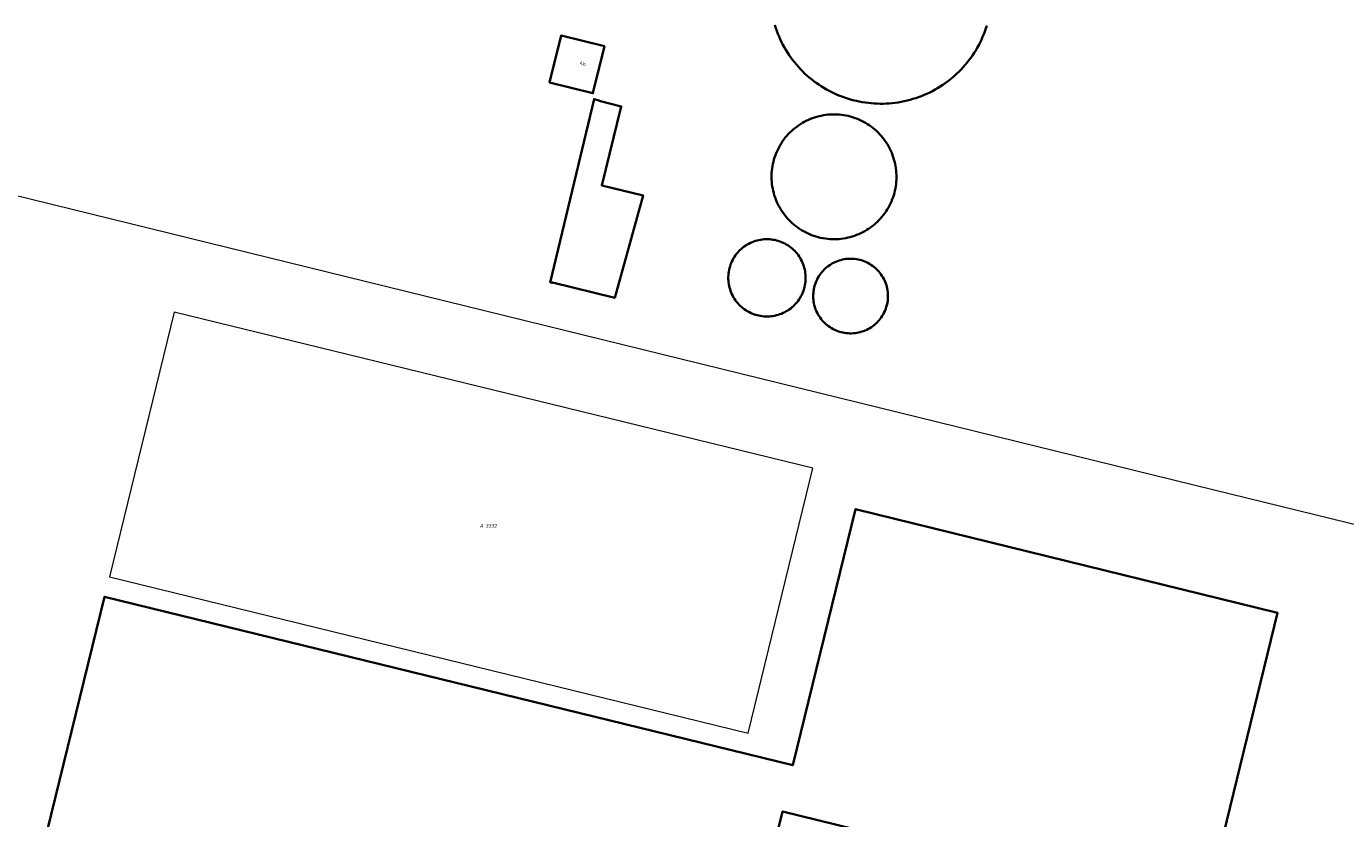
# Model space of a CAD drawing. Header units: metres. Extents: x 250001 to 257773, y 598992 to 609118.
# Tile 568 of 656: x 252084 to 252213, y 607008 to 607086. Entities that reach past the tile are written whole.
import ezdxf
from ezdxf.enums import TextEntityAlignment as Align
from ezdxf.lldxf.tags import DXFTag

# ---------------------------------------------------------------- set-up
doc = ezdxf.new("R2010")
doc.units = ezdxf.units.M
for name, color, linetype, lineweight in [('B-WE-KG-GRENS_PERCEEL-G', 150, 'KG-PERCEEL', 18), ('B-WE-KG-GRENS_PERCEEL-S', 150, 'Continuous', 25), ('B-WE-OG-BEBOUWING-GV', 1, 'Continuous', 35), ('B-WE-OG-BEBOUWING-T18', 7, 'Continuous', 18), ('B-WE-OG-BEBOUWING_BASSIN-GV', 1, 'Continuous', 35), ('B-WE-OG-BEBOUWING_OPSLAGTANK-GV', 1, 'Continuous', 35), ('B-WE-OG-TERREIN_ERF-GV', 7, 'Continuous', 18), ('X-XX-AL-REFERENTIE-G', 7, 'Continuous', 18)]:
    doc.layers.add(name, color=color, linetype=linetype, lineweight=lineweight)
doc.styles.add('NLCS-ISO', font='NLCS-ISO.ttf')
doc.styles.add('NLCS-ISO-ANNOTATIEF-T18', font='NLCS-ISO.ttf', dxfattribs={"height": 1.8})
doc.styles.get("Standard").update_dxf_attribs({"font": 'NLCS-ISO.ttf'})
tags = doc.linetypes.add('KG-PERCEEL', pattern='A,5.5,-2,["P",Standard,S=1.8,R=0,X=-0.5,Y=-0.9],-2,5.5,-2,[5,NLCS.SHX,S=0.75,R=0,X=0,Y=0],-2', length=19).pattern_tags.tags
tags[6] = DXFTag(74, 10)

# ---------------------------------------------------------------- blocks, each defined once
blk = doc.blocks.new('SKG-PERCEELNUMMER-SO')
at = {"style": 'NLCS-ISO', "oblique": 10, "flags": 1}
blk.add_attdef('GEMEENTECODE', text='', height=1.8, dxfattribs=at).set_placement((0, 2.55), align=Align.MIDDLE_CENTER)
at = {"style": 'NLCS-ISO', "oblique": 10}
blk.add_attdef('SECTIE', text='', height=1.8, dxfattribs=at).set_placement((-0.5, 0), align=Align.MIDDLE_RIGHT)
blk.add_attdef('PERCEELNUMMER', text='', height=1.8, dxfattribs=at).set_placement((0.5, 0), align=Align.MIDDLE_LEFT)
blk = doc.blocks.new('BS2021-132-Xref-KAD-20210617')
at = {"layer": 'B-WE-KG-GRENS_PERCEEL-G', "flags": 128}
for points in [[(252199.948, 607040.565), (252070.853, 607072.297)], [(252226.429, 607034.057), (252199.948, 607040.565)]]:
    blk.add_lwpolyline(points, dxfattribs=at)
blk.add_lwpolyline([(252160.796, 607042.678), (252098.273, 607057.972), (252091.942, 607032.021), (252154.439, 607016.716)], close=True, dxfattribs=at)
at = {"layer": 'B-WE-KG-GRENS_PERCEEL-S', "xscale": 0.2, "yscale": 0.2, "zscale": 0.2}
blk.add_blockref('SKG-PERCEELNUMMER-SO', (252128.641, 607037.039), dxfattribs=at).add_auto_attribs({'PERCEELNUMMER': '3332', 'SECTIE': 'A'})
blk = doc.blocks.new('BS2021-132-Xref-BGT-GRIJS-20210617-aangepast')
at = {"layer": 'B-WE-OG-BEBOUWING-GV', "flags": 128}
for points in [[(252140.403, 607084.005), (252136.155, 607085.06), (252135.011, 607080.451), (252139.258, 607079.396)], [(252139.868, 607078.696), (252139.374, 607078.818), (252135.08, 607060.871), (252135.288, 607060.82), (252135.3, 607060.867), (252141.392, 607059.374), (252144.161, 607069.383), (252140.128, 607070.375), (252142.032, 607078.112), (252139.856, 607078.647)]]:
    blk.add_lwpolyline(points, close=True, dxfattribs=at)
for points in [[(252155.595, 607000), (252157.829, 607009.072), (252194.661, 607000)], [(252199.318, 607000), (252206.28, 607028.501), (252164.963, 607038.672), (252158.819, 607013.584), (252091.466, 607030.079), (252084.212, 607000.513)]]:
    blk.add_lwpolyline(points, dxfattribs=at)
at = {"layer": 'B-WE-OG-BEBOUWING_BASSIN-GV', "flags": 128}
blk.add_lwpolyline([(252157.068, 607086.052), (252157.158, 607085.771), (252157.256, 607085.493), (252157.361, 607085.218), (252157.474, 607084.946), (252157.593, 607084.676), (252157.721, 607084.411), (252157.855, 607084.148), (252157.996, 607083.89), (252158.145, 607083.635), (252158.3, 607083.385), (252158.462, 607083.138), (252158.63, 607082.896), (252158.805, 607082.659), (252158.987, 607082.427), (252159.174, 607082.2), (252159.368, 607081.978), (252159.568, 607081.761), (252159.773, 607081.55), (252159.985, 607081.345), (252160.201, 607081.145), (252160.424, 607080.951), (252160.651, 607080.764), (252160.883, 607080.582), (252161.12, 607080.407), (252161.362, 607080.238), (252161.608, 607080.077), (252161.858, 607079.921), (252162.113, 607079.773), (252162.372, 607079.632), (252162.634, 607079.497), (252162.9, 607079.37), (252163.169, 607079.25), (252163.441, 607079.138), (252163.717, 607079.033), (252163.995, 607078.935), (252164.275, 607078.845), (252164.558, 607078.763), (252164.843, 607078.688), (252165.047, 607078.64), (252165.335, 607078.579), (252165.625, 607078.525), (252165.916, 607078.48), (252166.209, 607078.442), (252166.502, 607078.412), (252166.795, 607078.391), (252167.09, 607078.377), (252167.385, 607078.371), (252167.679, 607078.373), (252167.974, 607078.384), (252168.268, 607078.402), (252168.561, 607078.428), (252168.854, 607078.462), (252169.146, 607078.504), (252169.436, 607078.554), (252169.725, 607078.612), (252170.012, 607078.678), (252170.298, 607078.751), (252170.581, 607078.833), (252170.862, 607078.921), (252171.141, 607079.018), (252171.416, 607079.122), (252171.689, 607079.233), (252171.959, 607079.352), (252172.225, 607079.478), (252172.488, 607079.611), (252172.747, 607079.752), (252173.002, 607079.899), (252173.253, 607080.053), (252173.5, 607080.214), (252173.743, 607080.382), (252173.981, 607080.556), (252174.214, 607080.736), (252174.441, 607080.923), (252174.664, 607081.116), (252174.882, 607081.315), (252175.094, 607081.519), (252175.3, 607081.73), (252175.501, 607081.946), (252175.695, 607082.167), (252175.884, 607082.393), (252176.066, 607082.625), (252176.242, 607082.861), (252176.412, 607083.102), (252176.575, 607083.348), (252176.731, 607083.597), (252176.88, 607083.851), (252177.023, 607084.109), (252177.158, 607084.371), (252177.286, 607084.637), (252177.407, 607084.905), (252177.521, 607085.177), (252177.627, 607085.452), (252177.726, 607085.73), (252177.817, 607086.01)], dxfattribs=at)
blk.add_lwpolyline([(252163.144, 607077.322), (252162.923, 607077.328), (252162.702, 607077.327), (252162.481, 607077.317), (252162.261, 607077.299), (252162.041, 607077.274), (252161.822, 607077.241), (252161.605, 607077.199), (252161.389, 607077.15), (252161.176, 607077.093), (252160.964, 607077.028), (252160.755, 607076.956), (252160.549, 607076.876), (252160.346, 607076.789), (252160.146, 607076.695), (252159.949, 607076.593), (252159.757, 607076.485), (252159.568, 607076.369), (252159.384, 607076.247), (252159.204, 607076.118), (252159.029, 607075.983), (252158.859, 607075.841), (252158.695, 607075.694), (252158.536, 607075.54), (252158.382, 607075.381), (252158.234, 607075.216), (252158.092, 607075.047), (252157.957, 607074.872), (252157.828, 607074.692), (252157.705, 607074.508), (252157.59, 607074.32), (252157.481, 607074.127), (252157.379, 607073.931), (252157.284, 607073.731), (252157.197, 607073.528), (252157.117, 607073.322), (252157.045, 607073.113), (252156.98, 607072.901), (252156.923, 607072.688), (252156.873, 607072.472), (252156.832, 607072.255), (252156.798, 607072.036), (252156.772, 607071.817), (252156.755, 607071.596), (252156.745, 607071.375), (252156.743, 607071.154), (252156.749, 607070.933), (252156.763, 607070.712), (252156.786, 607070.492), (252156.816, 607070.273), (252156.854, 607070.055), (252156.9, 607069.839), (252156.953, 607069.624), (252157.014, 607069.412), (252157.084, 607069.202), (252157.16, 607068.995), (252157.244, 607068.79), (252157.335, 607068.589), (252157.434, 607068.391), (252157.54, 607068.196), (252157.652, 607068.006), (252157.772, 607067.82), (252157.898, 607067.638), (252158.031, 607067.461), (252158.17, 607067.289), (252158.315, 607067.122), (252158.466, 607066.961), (252158.622, 607066.805), (252158.784, 607066.654), (252158.952, 607066.51), (252159.125, 607066.372), (252159.302, 607066.24), (252159.485, 607066.115), (252159.671, 607065.996), (252159.862, 607065.885), (252160.057, 607065.78), (252160.255, 607065.682), (252160.457, 607065.592), (252160.662, 607065.508), (252160.87, 607065.433), (252161.08, 607065.365), (252161.293, 607065.304), (252161.508, 607065.252), (252161.724, 607065.207), (252161.806, 607065.192), (252162.025, 607065.158), (252162.244, 607065.132), (252162.464, 607065.114), (252162.685, 607065.104), (252162.907, 607065.101), (252163.128, 607065.107), (252163.348, 607065.121), (252163.568, 607065.143), (252163.788, 607065.172), (252164.005, 607065.21), (252164.222, 607065.256), (252164.437, 607065.309), (252164.649, 607065.37), (252164.859, 607065.439), (252165.067, 607065.515), (252165.272, 607065.598), (252165.473, 607065.69), (252165.671, 607065.788), (252165.866, 607065.893), (252166.056, 607066.005), (252166.242, 607066.125), (252166.424, 607066.25), (252166.602, 607066.383), (252166.774, 607066.521), (252166.941, 607066.666), (252167.103, 607066.817), (252167.259, 607066.973), (252167.41, 607067.135), (252167.554, 607067.303), (252167.693, 607067.475), (252167.825, 607067.652), (252167.951, 607067.834), (252168.069, 607068.021), (252168.181, 607068.212), (252168.287, 607068.406), (252168.385, 607068.604), (252168.475, 607068.806), (252168.559, 607069.011), (252168.635, 607069.218), (252168.703, 607069.429), (252168.764, 607069.641), (252168.817, 607069.856), (252168.862, 607070.073), (252168.9, 607070.291), (252168.929, 607070.51), (252168.951, 607070.73), (252168.964, 607070.951), (252168.97, 607071.172), (252168.968, 607071.393), (252168.957, 607071.614), (252168.939, 607071.834), (252168.912, 607072.054), (252168.878, 607072.272), (252168.836, 607072.489), (252168.786, 607072.705), (252168.728, 607072.918), (252168.663, 607073.129), (252168.59, 607073.338), (252168.509, 607073.544), (252168.421, 607073.747), (252168.326, 607073.946), (252168.223, 607074.142), (252168.114, 607074.335), (252167.998, 607074.523), (252167.875, 607074.707), (252167.745, 607074.886), (252167.609, 607075.06), (252167.467, 607075.23), (252167.319, 607075.394), (252167.165, 607075.552), (252167.005, 607075.705), (252166.84, 607075.852), (252166.67, 607075.994), (252166.494, 607076.128), (252166.314, 607076.257), (252166.13, 607076.378), (252165.941, 607076.494), (252165.748, 607076.602), (252165.551, 607076.703), (252165.351, 607076.797), (252165.148, 607076.883), (252164.941, 607076.962), (252164.732, 607077.034), (252164.665, 607077.055), (252164.453, 607077.117), (252164.238, 607077.17), (252164.022, 607077.216), (252163.804, 607077.255), (252163.585, 607077.285), (252163.365, 607077.307)], close=True, dxfattribs=at)
at = {"layer": 'B-WE-OG-BEBOUWING_OPSLAGTANK-GV', "flags": 128}
for points in [[(252156.538, 607065.095), (252156.364, 607065.102), (252156.19, 607065.101), (252156.017, 607065.093), (252155.843, 607065.076), (252155.671, 607065.051), (252155.5, 607065.019), (252155.331, 607064.978), (252155.164, 607064.93), (252154.999, 607064.874), (252154.837, 607064.811), (252154.678, 607064.741), (252154.522, 607064.663), (252154.371, 607064.578), (252154.223, 607064.486), (252154.079, 607064.387), (252153.941, 607064.282), (252153.807, 607064.171), (252153.678, 607064.054), (252153.556, 607063.931), (252153.438, 607063.802), (252153.327, 607063.668), (252153.222, 607063.529), (252153.124, 607063.386), (252153.032, 607063.238), (252152.947, 607063.086), (252152.87, 607062.93), (252152.799, 607062.771), (252152.736, 607062.609), (252152.681, 607062.444), (252152.633, 607062.277), (252152.628, 607062.259), (252152.589, 607062.089), (252152.557, 607061.918), (252152.533, 607061.746), (252152.518, 607061.573), (252152.51, 607061.399), (252152.51, 607061.225), (252152.518, 607061.051), (252152.535, 607060.878), (252152.559, 607060.706), (252152.591, 607060.535), (252152.631, 607060.365), (252152.678, 607060.198), (252152.734, 607060.033), (252152.796, 607059.871), (252152.867, 607059.712), (252152.944, 607059.556), (252153.029, 607059.404), (252153.12, 607059.256), (252153.218, 607059.112), (252153.323, 607058.973), (252153.434, 607058.839), (252153.551, 607058.71), (252153.673, 607058.587), (252153.802, 607058.469), (252153.935, 607058.358), (252154.074, 607058.252), (252154.217, 607058.153), (252154.365, 607058.061), (252154.516, 607057.976), (252154.672, 607057.898), (252154.83, 607057.827), (252154.992, 607057.764), (252155.157, 607057.707), (252155.324, 607057.659), (252155.494, 607057.618), (252155.664, 607057.585), (252155.837, 607057.56), (252156.01, 607057.543), (252156.183, 607057.534), (252156.357, 607057.533), (252156.531, 607057.54), (252156.705, 607057.555), (252156.877, 607057.578), (252157.048, 607057.609), (252157.218, 607057.648), (252157.386, 607057.694), (252157.551, 607057.748), (252157.714, 607057.809), (252157.874, 607057.878), (252158.03, 607057.955), (252158.183, 607058.038), (252158.331, 607058.128), (252158.476, 607058.225), (252158.616, 607058.329), (252158.751, 607058.439), (252158.88, 607058.555), (252159.005, 607058.677), (252159.123, 607058.804), (252159.236, 607058.937), (252159.342, 607059.074), (252159.442, 607059.217), (252159.535, 607059.364), (252159.621, 607059.515), (252159.701, 607059.67), (252159.773, 607059.828), (252159.837, 607059.99), (252159.895, 607060.154), (252159.944, 607060.321), (252159.969, 607060.415), (252160.007, 607060.585), (252160.036, 607060.756), (252160.058, 607060.929), (252160.072, 607061.102), (252160.078, 607061.276), (252160.076, 607061.45), (252160.066, 607061.624), (252160.048, 607061.797), (252160.022, 607061.969), (252159.988, 607062.14), (252159.946, 607062.309), (252159.897, 607062.475), (252159.84, 607062.64), (252159.776, 607062.801), (252159.704, 607062.96), (252159.625, 607063.115), (252159.539, 607063.266), (252159.446, 607063.413), (252159.346, 607063.556), (252159.24, 607063.694), (252159.128, 607063.827), (252159.009, 607063.954), (252158.885, 607064.076), (252158.756, 607064.192), (252158.621, 607064.303), (252158.482, 607064.406), (252158.337, 607064.504), (252158.189, 607064.594), (252158.036, 607064.678), (252157.88, 607064.754), (252157.72, 607064.824), (252157.558, 607064.885), (252157.392, 607064.94), (252157.225, 607064.986), (252157.055, 607065.025), (252156.884, 607065.056), (252156.712, 607065.08)], [(252164.703, 607063.187), (252164.532, 607063.194), (252164.361, 607063.192), (252164.19, 607063.183), (252164.02, 607063.165), (252163.851, 607063.139), (252163.683, 607063.106), (252163.517, 607063.065), (252163.353, 607063.016), (252163.192, 607062.959), (252163.033, 607062.896), (252162.878, 607062.824), (252162.726, 607062.746), (252162.578, 607062.66), (252162.433, 607062.568), (252162.294, 607062.469), (252162.159, 607062.363), (252162.03, 607062.252), (252161.905, 607062.134), (252161.787, 607062.011), (252161.674, 607061.882), (252161.567, 607061.749), (252161.467, 607061.61), (252161.373, 607061.467), (252161.286, 607061.319), (252161.206, 607061.168), (252161.134, 607061.013), (252161.068, 607060.855), (252161.01, 607060.694), (252160.96, 607060.531), (252160.917, 607060.365), (252160.882, 607060.198), (252160.88, 607060.186), (252160.854, 607060.017), (252160.835, 607059.847), (252160.824, 607059.676), (252160.822, 607059.505), (252160.827, 607059.334), (252160.841, 607059.163), (252160.862, 607058.994), (252160.891, 607058.825), (252160.929, 607058.658), (252160.973, 607058.493), (252161.026, 607058.33), (252161.086, 607058.17), (252161.154, 607058.013), (252161.228, 607057.859), (252161.31, 607057.709), (252161.399, 607057.563), (252161.495, 607057.421), (252161.597, 607057.283), (252161.705, 607057.151), (252161.82, 607057.024), (252161.94, 607056.902), (252162.066, 607056.786), (252162.197, 607056.677), (252162.333, 607056.573), (252162.474, 607056.476), (252162.619, 607056.385), (252162.769, 607056.302), (252162.922, 607056.225), (252163.078, 607056.156), (252163.237, 607056.094), (252163.4, 607056.04), (252163.564, 607055.993), (252163.731, 607055.954), (252163.899, 607055.923), (252164.069, 607055.899), (252164.239, 607055.884), (252164.41, 607055.877), (252164.581, 607055.877), (252164.752, 607055.886), (252164.922, 607055.903), (252165.091, 607055.927), (252165.259, 607055.96), (252165.426, 607056), (252165.59, 607056.048), (252165.752, 607056.104), (252165.911, 607056.167), (252166.067, 607056.237), (252166.219, 607056.315), (252166.368, 607056.4), (252166.512, 607056.491), (252166.652, 607056.59), (252166.788, 607056.694), (252166.918, 607056.805), (252167.043, 607056.922), (252167.162, 607057.045), (252167.276, 607057.173), (252167.383, 607057.306), (252167.484, 607057.444), (252167.578, 607057.587), (252167.666, 607057.734), (252167.747, 607057.884), (252167.821, 607058.039), (252167.887, 607058.196), (252167.946, 607058.357), (252167.962, 607058.406), (252168.011, 607058.57), (252168.052, 607058.736), (252168.086, 607058.904), (252168.111, 607059.073), (252168.129, 607059.243), (252168.138, 607059.414), (252168.14, 607059.585), (252168.134, 607059.756), (252168.119, 607059.927), (252168.097, 607060.096), (252168.067, 607060.264), (252168.029, 607060.431), (252167.983, 607060.596), (252167.93, 607060.759), (252167.869, 607060.919), (252167.8, 607061.075), (252167.725, 607061.229), (252167.642, 607061.379), (252167.552, 607061.524), (252167.456, 607061.666), (252167.353, 607061.802), (252167.244, 607061.934), (252167.129, 607062.061), (252167.008, 607062.182), (252166.881, 607062.297), (252166.75, 607062.406), (252166.613, 607062.509), (252166.472, 607062.605), (252166.326, 607062.695), (252166.176, 607062.778), (252166.023, 607062.854), (252165.866, 607062.922), (252165.706, 607062.983), (252165.543, 607063.036), (252165.379, 607063.082), (252165.212, 607063.12), (252165.043, 607063.151), (252164.874, 607063.173)]]:
    blk.add_lwpolyline(points, close=True, dxfattribs=at)
at = {"layer": 'B-WE-OG-TERREIN_ERF-GV', "flags": 128}
for points in [[(252177.817, 607086.01), (252177.726, 607085.73), (252177.627, 607085.452), (252177.521, 607085.177), (252177.407, 607084.905), (252177.286, 607084.637), (252177.158, 607084.371), (252177.023, 607084.109), (252176.88, 607083.851), (252176.731, 607083.597), (252176.575, 607083.348), (252176.412, 607083.102), (252176.242, 607082.861), (252176.066, 607082.625), (252175.884, 607082.393), (252175.695, 607082.167), (252175.501, 607081.946), (252175.3, 607081.73), (252175.094, 607081.519), (252174.882, 607081.315), (252174.664, 607081.116), (252174.441, 607080.923), (252174.214, 607080.736), (252173.981, 607080.556), (252173.743, 607080.382), (252173.5, 607080.214), (252173.253, 607080.053), (252173.002, 607079.899), (252172.747, 607079.752), (252172.488, 607079.611), (252172.225, 607079.478), (252171.959, 607079.352), (252171.689, 607079.233), (252171.416, 607079.122), (252171.141, 607079.018), (252170.862, 607078.921), (252170.581, 607078.833), (252170.298, 607078.751), (252170.012, 607078.678), (252169.725, 607078.612), (252169.436, 607078.554), (252169.146, 607078.504), (252168.854, 607078.462), (252168.561, 607078.428), (252168.268, 607078.402), (252167.974, 607078.384), (252167.679, 607078.373), (252167.385, 607078.371), (252167.09, 607078.377), (252166.795, 607078.391), (252166.502, 607078.412), (252166.209, 607078.442), (252165.916, 607078.48), (252165.625, 607078.525), (252165.335, 607078.579), (252165.047, 607078.64), (252164.843, 607078.688), (252164.558, 607078.763), (252164.275, 607078.845), (252163.995, 607078.935), (252163.717, 607079.033), (252163.441, 607079.138), (252163.169, 607079.25), (252162.9, 607079.37), (252162.634, 607079.497), (252162.372, 607079.632), (252162.113, 607079.773), (252161.858, 607079.921), (252161.608, 607080.077), (252161.362, 607080.238), (252161.12, 607080.407), (252160.883, 607080.582), (252160.651, 607080.764), (252160.424, 607080.951), (252160.201, 607081.145), (252159.985, 607081.345), (252159.773, 607081.55), (252159.568, 607081.761), (252159.368, 607081.978), (252159.174, 607082.2), (252158.987, 607082.427), (252158.805, 607082.659), (252158.63, 607082.896), (252158.462, 607083.138), (252158.3, 607083.385), (252158.145, 607083.635), (252157.996, 607083.89), (252157.855, 607084.148), (252157.721, 607084.411), (252157.593, 607084.676), (252157.474, 607084.946), (252157.361, 607085.218), (252157.256, 607085.493), (252157.158, 607085.771), (252157.068, 607086.052)], [(252194.661, 607000), (252157.829, 607009.072), (252155.595, 607000)], [(252084.212, 607000.513), (252091.466, 607030.079), (252158.819, 607013.584), (252164.963, 607038.672), (252206.28, 607028.501), (252199.318, 607000)]]:
    blk.add_lwpolyline(points, dxfattribs=at)
for points in [[(252140.403, 607084.005), (252139.258, 607079.396), (252135.011, 607080.451), (252136.155, 607085.06)], [(252139.856, 607078.647), (252142.032, 607078.112), (252140.128, 607070.375), (252144.161, 607069.383), (252141.392, 607059.374), (252135.3, 607060.867), (252135.288, 607060.82), (252135.08, 607060.871), (252139.374, 607078.818), (252139.868, 607078.696)], [(252162.702, 607077.327), (252162.923, 607077.328), (252163.144, 607077.322), (252163.365, 607077.307), (252163.585, 607077.285), (252163.804, 607077.255), (252164.022, 607077.216), (252164.238, 607077.17), (252164.453, 607077.117), (252164.665, 607077.055), (252164.732, 607077.034), (252164.941, 607076.962), (252165.148, 607076.883), (252165.351, 607076.797), (252165.551, 607076.703), (252165.748, 607076.602), (252165.941, 607076.494), (252166.13, 607076.378), (252166.314, 607076.257), (252166.494, 607076.128), (252166.67, 607075.994), (252166.84, 607075.852), (252167.005, 607075.705), (252167.165, 607075.552), (252167.319, 607075.394), (252167.467, 607075.23), (252167.609, 607075.06), (252167.745, 607074.886), (252167.875, 607074.707), (252167.998, 607074.523), (252168.114, 607074.335), (252168.223, 607074.142), (252168.326, 607073.946), (252168.421, 607073.747), (252168.509, 607073.544), (252168.59, 607073.338), (252168.663, 607073.129), (252168.728, 607072.918), (252168.786, 607072.705), (252168.836, 607072.489), (252168.878, 607072.272), (252168.912, 607072.054), (252168.939, 607071.834), (252168.957, 607071.614), (252168.968, 607071.393), (252168.97, 607071.172), (252168.964, 607070.951), (252168.951, 607070.73), (252168.929, 607070.51), (252168.9, 607070.291), (252168.862, 607070.073), (252168.817, 607069.856), (252168.764, 607069.641), (252168.703, 607069.429), (252168.635, 607069.218), (252168.559, 607069.011), (252168.475, 607068.806), (252168.385, 607068.604), (252168.287, 607068.406), (252168.181, 607068.212), (252168.069, 607068.021), (252167.951, 607067.834), (252167.825, 607067.652), (252167.693, 607067.475), (252167.554, 607067.303), (252167.41, 607067.135), (252167.259, 607066.973), (252167.103, 607066.817), (252166.941, 607066.666), (252166.774, 607066.521), (252166.602, 607066.383), (252166.424, 607066.25), (252166.242, 607066.125), (252166.056, 607066.005), (252165.866, 607065.893), (252165.671, 607065.788), (252165.473, 607065.69), (252165.272, 607065.598), (252165.067, 607065.515), (252164.859, 607065.439), (252164.649, 607065.37), (252164.437, 607065.309), (252164.222, 607065.256), (252164.005, 607065.21), (252163.788, 607065.172), (252163.568, 607065.143), (252163.348, 607065.121), (252163.128, 607065.107), (252162.907, 607065.101), (252162.685, 607065.104), (252162.464, 607065.114), (252162.244, 607065.132), (252162.025, 607065.158), (252161.806, 607065.192), (252161.724, 607065.207), (252161.508, 607065.252), (252161.293, 607065.304), (252161.08, 607065.365), (252160.87, 607065.433), (252160.662, 607065.508), (252160.457, 607065.592), (252160.255, 607065.682), (252160.057, 607065.78), (252159.862, 607065.885), (252159.671, 607065.996), (252159.485, 607066.115), (252159.302, 607066.24), (252159.125, 607066.372), (252158.952, 607066.51), (252158.784, 607066.654), (252158.622, 607066.805), (252158.466, 607066.961), (252158.315, 607067.122), (252158.17, 607067.289), (252158.031, 607067.461), (252157.898, 607067.638), (252157.772, 607067.82), (252157.652, 607068.006), (252157.54, 607068.196), (252157.434, 607068.391), (252157.335, 607068.589), (252157.244, 607068.79), (252157.16, 607068.995), (252157.084, 607069.202), (252157.014, 607069.412), (252156.953, 607069.624), (252156.9, 607069.839), (252156.854, 607070.055), (252156.816, 607070.273), (252156.786, 607070.492), (252156.763, 607070.712), (252156.749, 607070.933), (252156.743, 607071.154), (252156.745, 607071.375), (252156.755, 607071.596), (252156.772, 607071.817), (252156.798, 607072.036), (252156.832, 607072.255), (252156.873, 607072.472), (252156.923, 607072.688), (252156.98, 607072.901), (252157.045, 607073.113), (252157.117, 607073.322), (252157.197, 607073.528), (252157.284, 607073.731), (252157.379, 607073.931), (252157.481, 607074.127), (252157.59, 607074.32), (252157.705, 607074.508), (252157.828, 607074.692), (252157.957, 607074.872), (252158.092, 607075.047), (252158.234, 607075.216), (252158.382, 607075.381), (252158.536, 607075.54), (252158.695, 607075.694), (252158.859, 607075.841), (252159.029, 607075.983), (252159.204, 607076.118), (252159.384, 607076.247), (252159.568, 607076.369), (252159.757, 607076.485), (252159.949, 607076.593), (252160.146, 607076.695), (252160.346, 607076.789), (252160.549, 607076.876), (252160.755, 607076.956), (252160.964, 607077.028), (252161.176, 607077.093), (252161.389, 607077.15), (252161.605, 607077.199), (252161.822, 607077.241), (252162.041, 607077.274), (252162.261, 607077.299), (252162.481, 607077.317)], [(252156.364, 607065.102), (252156.538, 607065.095), (252156.712, 607065.08), (252156.884, 607065.056), (252157.055, 607065.025), (252157.225, 607064.986), (252157.392, 607064.94), (252157.558, 607064.885), (252157.72, 607064.824), (252157.88, 607064.754), (252158.036, 607064.678), (252158.189, 607064.594), (252158.337, 607064.504), (252158.482, 607064.406), (252158.621, 607064.303), (252158.756, 607064.192), (252158.885, 607064.076), (252159.009, 607063.954), (252159.128, 607063.827), (252159.24, 607063.694), (252159.346, 607063.556), (252159.446, 607063.413), (252159.539, 607063.266), (252159.625, 607063.115), (252159.704, 607062.96), (252159.776, 607062.801), (252159.84, 607062.64), (252159.897, 607062.475), (252159.946, 607062.309), (252159.988, 607062.14), (252160.022, 607061.969), (252160.048, 607061.797), (252160.066, 607061.624), (252160.076, 607061.45), (252160.078, 607061.276), (252160.072, 607061.102), (252160.058, 607060.929), (252160.036, 607060.756), (252160.007, 607060.585), (252159.969, 607060.415), (252159.944, 607060.321), (252159.895, 607060.154), (252159.837, 607059.99), (252159.773, 607059.828), (252159.701, 607059.67), (252159.621, 607059.515), (252159.535, 607059.364), (252159.442, 607059.217), (252159.342, 607059.074), (252159.236, 607058.937), (252159.123, 607058.804), (252159.005, 607058.677), (252158.88, 607058.555), (252158.751, 607058.439), (252158.616, 607058.329), (252158.476, 607058.225), (252158.331, 607058.128), (252158.183, 607058.038), (252158.03, 607057.955), (252157.874, 607057.878), (252157.714, 607057.809), (252157.551, 607057.748), (252157.386, 607057.694), (252157.218, 607057.648), (252157.048, 607057.609), (252156.877, 607057.578), (252156.705, 607057.555), (252156.531, 607057.54), (252156.357, 607057.533), (252156.183, 607057.534), (252156.01, 607057.543), (252155.837, 607057.56), (252155.664, 607057.585), (252155.494, 607057.618), (252155.324, 607057.659), (252155.157, 607057.707), (252154.992, 607057.764), (252154.83, 607057.827), (252154.672, 607057.898), (252154.516, 607057.976), (252154.365, 607058.061), (252154.217, 607058.153), (252154.074, 607058.252), (252153.935, 607058.358), (252153.802, 607058.469), (252153.673, 607058.587), (252153.551, 607058.71), (252153.434, 607058.839), (252153.323, 607058.973), (252153.218, 607059.112), (252153.12, 607059.256), (252153.029, 607059.404), (252152.944, 607059.556), (252152.867, 607059.712), (252152.796, 607059.871), (252152.734, 607060.033), (252152.678, 607060.198), (252152.631, 607060.365), (252152.591, 607060.535), (252152.559, 607060.706), (252152.535, 607060.878), (252152.518, 607061.051), (252152.51, 607061.225), (252152.51, 607061.399), (252152.518, 607061.573), (252152.533, 607061.746), (252152.557, 607061.918), (252152.589, 607062.089), (252152.628, 607062.259), (252152.633, 607062.277), (252152.681, 607062.444), (252152.736, 607062.609), (252152.799, 607062.771), (252152.87, 607062.93), (252152.947, 607063.086), (252153.032, 607063.238), (252153.124, 607063.386), (252153.222, 607063.529), (252153.327, 607063.668), (252153.438, 607063.802), (252153.556, 607063.931), (252153.678, 607064.054), (252153.807, 607064.171), (252153.941, 607064.282), (252154.079, 607064.387), (252154.223, 607064.486), (252154.371, 607064.578), (252154.522, 607064.663), (252154.678, 607064.741), (252154.837, 607064.811), (252154.999, 607064.874), (252155.164, 607064.93), (252155.331, 607064.978), (252155.5, 607065.019), (252155.671, 607065.051), (252155.843, 607065.076), (252156.017, 607065.093), (252156.19, 607065.101)], [(252164.361, 607063.192), (252164.532, 607063.194), (252164.703, 607063.187), (252164.874, 607063.173), (252165.043, 607063.151), (252165.212, 607063.12), (252165.379, 607063.082), (252165.543, 607063.036), (252165.706, 607062.983), (252165.866, 607062.922), (252166.023, 607062.854), (252166.176, 607062.778), (252166.326, 607062.695), (252166.472, 607062.605), (252166.613, 607062.509), (252166.75, 607062.406), (252166.881, 607062.297), (252167.008, 607062.182), (252167.129, 607062.061), (252167.244, 607061.934), (252167.353, 607061.802), (252167.456, 607061.666), (252167.552, 607061.524), (252167.642, 607061.379), (252167.725, 607061.229), (252167.8, 607061.075), (252167.869, 607060.919), (252167.93, 607060.759), (252167.983, 607060.596), (252168.029, 607060.431), (252168.067, 607060.264), (252168.097, 607060.096), (252168.119, 607059.927), (252168.134, 607059.756), (252168.14, 607059.585), (252168.138, 607059.414), (252168.129, 607059.243), (252168.111, 607059.073), (252168.086, 607058.904), (252168.052, 607058.736), (252168.011, 607058.57), (252167.962, 607058.406), (252167.946, 607058.357), (252167.887, 607058.196), (252167.821, 607058.039), (252167.747, 607057.884), (252167.666, 607057.734), (252167.578, 607057.587), (252167.484, 607057.444), (252167.383, 607057.306), (252167.276, 607057.173), (252167.162, 607057.045), (252167.043, 607056.922), (252166.918, 607056.805), (252166.788, 607056.694), (252166.652, 607056.59), (252166.512, 607056.491), (252166.368, 607056.4), (252166.219, 607056.315), (252166.067, 607056.237), (252165.911, 607056.167), (252165.752, 607056.104), (252165.59, 607056.048), (252165.426, 607056), (252165.259, 607055.96), (252165.091, 607055.927), (252164.922, 607055.903), (252164.752, 607055.886), (252164.581, 607055.877), (252164.41, 607055.877), (252164.239, 607055.884), (252164.069, 607055.899), (252163.899, 607055.923), (252163.731, 607055.954), (252163.564, 607055.993), (252163.4, 607056.04), (252163.237, 607056.094), (252163.078, 607056.156), (252162.922, 607056.225), (252162.769, 607056.302), (252162.619, 607056.385), (252162.474, 607056.476), (252162.333, 607056.573), (252162.197, 607056.677), (252162.066, 607056.786), (252161.94, 607056.902), (252161.82, 607057.024), (252161.705, 607057.151), (252161.597, 607057.283), (252161.495, 607057.421), (252161.399, 607057.563), (252161.31, 607057.709), (252161.228, 607057.859), (252161.154, 607058.013), (252161.086, 607058.17), (252161.026, 607058.33), (252160.973, 607058.493), (252160.929, 607058.658), (252160.891, 607058.825), (252160.862, 607058.994), (252160.841, 607059.163), (252160.827, 607059.334), (252160.822, 607059.505), (252160.824, 607059.676), (252160.835, 607059.847), (252160.854, 607060.017), (252160.88, 607060.186), (252160.882, 607060.198), (252160.917, 607060.365), (252160.96, 607060.531), (252161.01, 607060.694), (252161.068, 607060.855), (252161.134, 607061.013), (252161.206, 607061.168), (252161.286, 607061.319), (252161.373, 607061.467), (252161.467, 607061.61), (252161.567, 607061.749), (252161.674, 607061.882), (252161.787, 607062.011), (252161.905, 607062.134), (252162.03, 607062.252), (252162.159, 607062.363), (252162.294, 607062.469), (252162.433, 607062.568), (252162.578, 607062.66), (252162.726, 607062.746), (252162.878, 607062.824), (252163.033, 607062.896), (252163.192, 607062.959), (252163.353, 607063.016), (252163.517, 607063.065), (252163.683, 607063.106), (252163.851, 607063.139), (252164.02, 607063.165), (252164.19, 607063.183)]]:
    blk.add_lwpolyline(points, close=True, dxfattribs=at)
at = {"layer": 'B-WE-OG-BEBOUWING-T18', "style": 'NLCS-ISO-ANNOTATIEF-T18'}
blk.add_text('4b', height=0.36, rotation=346.1, dxfattribs=at).set_placement((252138.276, 607082.318), align=Align.MIDDLE)

msp = doc.modelspace()

# ---------------------------------------------------------------- block references
at = {"layer": 'X-XX-AL-REFERENTIE-G'}
for name in ['BS2021-132-Xref-BGT-GRIJS-20210617-aangepast', 'BS2021-132-Xref-KAD-20210617']:
    msp.add_blockref(name, (0, 0), dxfattribs=at)

doc.saveas('drawing.dxf')
